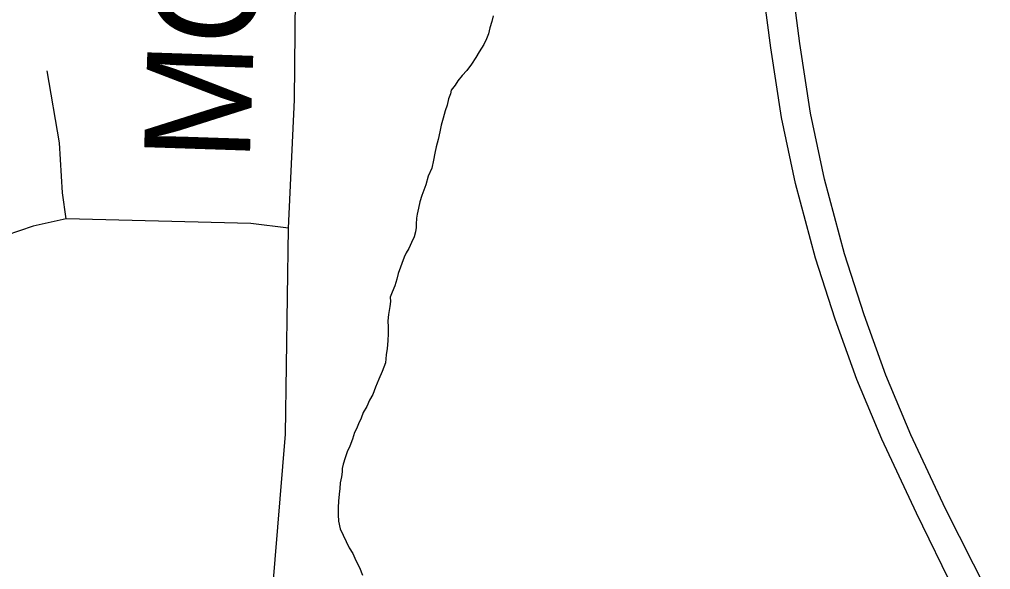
# Model space of a CAD drawing. Extents: x -59 to 82, y -3 to 49.
# Drawn here: x -54.242 to -53.722, y 43.03 to 43.325 of the extents above; entities that cross this region are included whole.
import ezdxf

# ---------------------------------------------------------------- set-up
doc = ezdxf.new("R2010")
doc.units = 0
for name, color, linetype in [('GM_X_County_Road', 7, 'Continuous'), ('GM_X_County_Road_Text', 7, 'Continuous'), ('GM_X_Minor_River', 7, 'Continuous'), ('GM_X_State_Route', 7, 'Continuous'), ('GM_X_Township_Road', 7, 'Continuous')]:
    doc.layers.add(name, color=color, linetype=linetype)

msp = doc.modelspace()

# ---------------------------------------------------------------- linework, layer by layer
at = {"layer": 'GM_X_County_Road'}
for p, q in [((-54.09493, 43.28192), (-54.09424, 43.33768)), ((-54.09798, 43.21312), (-54.09493, 43.28192)), ((-54.09965, 43.10272), (-54.09798, 43.21312)), ((-54.10762, 43.006), (-54.09965, 43.10272))]:
    msp.add_line(p, q, dxfattribs=at)
at = {"layer": 'GM_X_Minor_River'}
for p, q in [((-53.98834, 43.32695), (-53.98902, 43.32388)), ((-53.99008, 43.32042), (-53.99076, 43.31735)), ((-53.98902, 43.32388), (-53.99008, 43.32042)), ((-53.99076, 43.31735), (-53.99183, 43.31466)), ((-53.99328, 43.31157), (-53.99585, 43.3077)), ((-53.99183, 43.31466), (-53.99328, 43.31157)), ((-53.99585, 43.3077), (-53.99767, 43.3046)), ((-53.99987, 43.30111), (-54.00245, 43.29762)), ((-53.99767, 43.3046), (-53.99987, 43.30111)), ((-54.00504, 43.29488), (-54.00726, 43.29216)), ((-54.00245, 43.29762), (-54.00504, 43.29488)), ((-54.00872, 43.28984), (-54.01094, 43.28711)), ((-54.00726, 43.29216), (-54.00872, 43.28984)), ((-54.01127, 43.2852), (-54.01234, 43.2825)), ((-54.01094, 43.28711), (-54.01127, 43.2852)), ((-54.01302, 43.27906), (-54.01408, 43.27598)), ((-54.01234, 43.2825), (-54.01302, 43.27906)), ((-54.01408, 43.27598), (-54.01513, 43.27214)), ((-54.01617, 43.2683), (-54.01685, 43.26485)), ((-54.01513, 43.27214), (-54.01617, 43.2683)), ((-54.01685, 43.26485), (-54.01788, 43.26063)), ((-54.01788, 43.26063), (-54.01893, 43.2568)), ((-54.0196, 43.25335), (-54.02026, 43.24952)), ((-54.01893, 43.2568), (-54.0196, 43.25335)), ((-54.02026, 43.24952), (-54.0213, 43.2453)), ((-54.0213, 43.2453), (-54.0231, 43.24106)), ((-54.0231, 43.24106), (-54.0245, 43.23645)), ((-54.0245, 43.23645), (-54.02664, 43.23068)), ((-54.0277, 43.22723), (-54.02837, 43.22378)), ((-54.02664, 43.23068), (-54.0277, 43.22723)), ((-54.02837, 43.22378), (-54.02905, 43.22071)), ((-54.02938, 43.21842), (-54.02968, 43.21536)), ((-54.02905, 43.22071), (-54.02938, 43.21842)), ((-54.02995, 43.21116), (-54.03065, 43.20848)), ((-54.02963, 43.21345), (-54.02995, 43.21116)), ((-54.02968, 43.21536), (-54.02963, 43.21345)), ((-54.03065, 43.20848), (-54.03209, 43.20539)), ((-54.03353, 43.2023), (-54.035, 43.19998)), ((-54.03209, 43.20539), (-54.03353, 43.2023)), ((-54.03608, 43.19767), (-54.03929, 43.18882)), ((-54.035, 43.19998), (-54.03608, 43.19767)), ((-54.03997, 43.18575), (-54.04102, 43.18229)), ((-54.03929, 43.18882), (-54.03997, 43.18575)), ((-54.04102, 43.18229), (-54.04246, 43.17883)), ((-54.04246, 43.17883), (-54.04353, 43.17613)), ((-54.04353, 43.17613), (-54.04347, 43.17385)), ((-54.04379, 43.17117), (-54.04444, 43.16696)), ((-54.04347, 43.17385), (-54.04379, 43.17117)), ((-54.04444, 43.16696), (-54.04473, 43.16352)), ((-54.04473, 43.16352), (-54.04465, 43.1601)), ((-54.04465, 43.1601), (-54.04456, 43.15667)), ((-54.04456, 43.15667), (-54.04484, 43.15285)), ((-54.04512, 43.14865), (-54.04579, 43.1452)), ((-54.04484, 43.15285), (-54.04512, 43.14865)), ((-54.04579, 43.1452), (-54.04606, 43.14101)), ((-54.04606, 43.14101), (-54.04785, 43.13639)), ((-54.04785, 43.13639), (-54.04965, 43.13215)), ((-54.05144, 43.12791), (-54.05287, 43.12406)), ((-54.04965, 43.13215), (-54.05144, 43.12791)), ((-54.05287, 43.12406), (-54.05469, 43.12097)), ((-54.05613, 43.1175), (-54.05795, 43.11441)), ((-54.05469, 43.12097), (-54.05613, 43.1175)), ((-54.05795, 43.11441), (-54.05902, 43.11133)), ((-54.06046, 43.10825), (-54.06154, 43.10555)), ((-54.05902, 43.11133), (-54.06046, 43.10825)), ((-54.06263, 43.10362), (-54.06368, 43.10016)), ((-54.06154, 43.10555), (-54.06263, 43.10362)), ((-54.06368, 43.10016), (-54.06511, 43.09631)), ((-54.06656, 43.09323), (-54.06762, 43.09015)), ((-54.06511, 43.09631), (-54.06656, 43.09323)), ((-54.06868, 43.0867), (-54.06938, 43.08439)), ((-54.06762, 43.09015), (-54.06868, 43.0867)), ((-54.06933, 43.08249), (-54.06964, 43.07981)), ((-54.06938, 43.08439), (-54.06933, 43.08249)), ((-54.07033, 43.07674), (-54.07063, 43.07369)), ((-54.06964, 43.07981), (-54.07033, 43.07674)), ((-54.07093, 43.07063), (-54.07122, 43.06681)), ((-54.07063, 43.07369), (-54.07093, 43.07063)), ((-54.07122, 43.06681), (-54.07151, 43.06338)), ((-54.07151, 43.06338), (-54.07141, 43.05957)), ((-54.07141, 43.05957), (-54.07132, 43.05614)), ((-54.07132, 43.05614), (-54.07045, 43.05197)), ((-54.07045, 43.05197), (-54.06884, 43.04858)), ((-54.06884, 43.04858), (-54.06723, 43.04519)), ((-54.06723, 43.04519), (-54.06562, 43.0418)), ((-54.06562, 43.0418), (-54.06364, 43.03881)), ((-54.06364, 43.03881), (-54.06202, 43.03504)), ((-54.06202, 43.03504), (-54.06002, 43.03128)), ((-54.06002, 43.03128), (-54.05839, 43.02713))]:
    msp.add_line(p, q, dxfattribs=at)
at = {"layer": 'GM_X_State_Route'}
for p, q in [((-53.83938, 43.30987), (-53.84436, 43.34701)), ((-53.82384, 43.31218), (-53.82882, 43.34932)), ((-53.83369, 43.27238), (-53.83938, 43.30987)), ((-53.81815, 43.27469), (-53.82384, 43.31218)), ((-53.81073, 43.23946), (-53.81815, 43.27469)), ((-53.82627, 43.23715), (-53.83369, 43.27238)), ((-53.81551, 43.19702), (-53.82627, 43.23715)), ((-53.79997, 43.19933), (-53.81073, 43.23946)), ((-53.805, 43.16434), (-53.81551, 43.19702)), ((-53.78946, 43.16665), (-53.79997, 43.19933)), ((-53.79343, 43.13202), (-53.805, 43.16434)), ((-53.77789, 43.13433), (-53.78946, 43.16665)), ((-53.76447, 43.10231), (-53.77789, 43.13433)), ((-53.78001, 43.1), (-53.79343, 43.13202)), ((-53.74587, 43.06265), (-53.76447, 43.10231)), ((-53.76142, 43.06034), (-53.78001, 43.1)), ((-53.73914, 43.01494), (-53.76142, 43.06034)), ((-53.72165, 43.01522), (-53.74587, 43.06265))]:
    msp.add_line(p, q, dxfattribs=at)
at = {"layer": 'GM_X_Township_Road'}
for p, q in [((-54.22084, 43.25889), (-54.22749, 43.29746)), ((-54.21918, 43.23199), (-54.22084, 43.25889)), ((-54.21723, 43.21812), (-54.21918, 43.23199)), ((-54.21723, 43.21812), (-54.23498, 43.21424)), ((-54.11823, 43.21562), (-54.21723, 43.21812)), ((-54.23498, 43.21424), (-54.24968, 43.20924)), ((-54.09798, 43.21312), (-54.11823, 43.21562))]:
    msp.add_line(p, q, dxfattribs=at)

# ---------------------------------------------------------------- texts
at = {"layer": 'GM_X_County_Road_Text'}
for s, rotation, p in [('O', 83.5532, (-54.1169, 43.30889)), ('M', 88.1034, (-54.11886, 43.24845))]:
    msp.add_text(s, height=0.05682, rotation=rotation, dxfattribs=at).set_placement(p)

doc.saveas('drawing.dxf')
